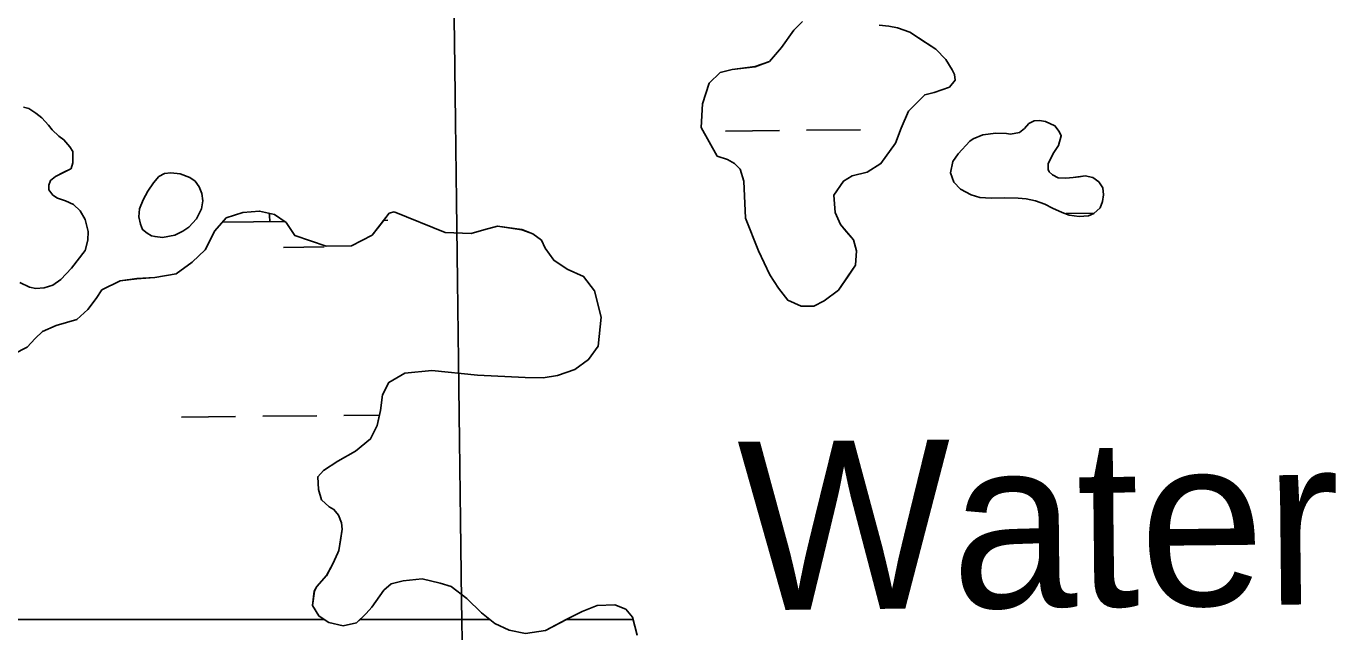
# Model space of a CAD drawing. Extents: x 3734862 to 3772949, y 391520 to 417239.
# Drawn here: x 3746560 to 3747336, y 411660 to 412019 of the extents above; entities that cross this region are included whole.
import ezdxf

# ---------------------------------------------------------------- set-up
doc = ezdxf.new("R2010")
doc.units = 0
for name, color, linetype in [('V-GRID-MAJR', 7, 'Continuous'), ('V-RIVR-IDEN', 7, 'Continuous'), ('V-TOPO-SHOR', 7, 'Continuous'), ('V-WETL-SWMP', 7, 'Continuous')]:
    doc.layers.add(name, color=color, linetype=linetype)

msp = doc.modelspace()

# ---------------------------------------------------------------- linework, layer by layer
at = {"layer": 'V-GRID-MAJR'}
msp.add_spline([(3747006.7490000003, 396956.275), (3746929.2090000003, 403013.981), (3746851.637, 409074.29000000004), (3746774.0640000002, 415134.602), (3746774.031, 415137.2)], degree=3, dxfattribs=at)
at = {"layer": 'V-TOPO-SHOR'}
for points in [[(3747020.242, 412021.503), (3747015.006, 412016.43200000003), (3747007.809, 412006.241), (3747000.645, 411997.922), (3746992.1580000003, 411994.781), (3746978.543, 411993.13), (3746971.486, 411991.371), (3746964.819, 411984.917), (3746960.873, 411972.799)], [(3747107.235, 411982.59500000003), (3747110.5840000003, 411986.756), (3747110.168, 411990.044), (3747108.81, 411992.878), (3747105.161, 411999.028), (3747099.17, 412005.217), (3747090.362, 412010.984), (3747083.872, 412015.308), (3747076.415, 412017.773), (3747071.2770000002, 412018.793), (3747065.663, 412019.354)], [(3746960.873, 411972.799), (3746960.1750000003, 411958.75200000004), (3746969.739, 411941.727), (3746975.799, 411939.753), (3746979.977, 411937.342), (3746983.202, 411934.00800000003), (3746985.4280000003, 411926.945), (3746986.475, 411904.902), (3746994.126, 411885.565), (3747000.924, 411871.397), (3747005.947, 411863.348), (3747011.454, 411856.229), (3747019.366, 411852.819), (3747026.859, 411852.69800000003), (3747033.003, 411855.87700000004), (3747041.544, 411862.3), (3747047.3030000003, 411870.641), (3747051.626, 411877.129), (3747052.2320000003, 411885.555), (3747050.465, 411892.145), (3747046.326, 411896.896), (3747042.648, 411901.175), (3747039.481, 411908.255), (3747038.713, 411918.577), (3747044.472, 411926.918), (3747049.6780000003, 411930.113), (3747058.6180000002, 411932.31), (3747066.666, 411937.332), (3747075.299, 411949.376), (3747078.721, 411958.224), (3747083.108, 411968.462), (3747092.637, 411978.147), (3747098.281, 411979.45900000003), (3747107.235, 411982.59500000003)], [(3746587.1890000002, 411875.212), (3746595.162, 411885.806), (3746596.72, 411891.826), (3746596.904, 411897.087), (3746595.2660000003, 411904.132), (3746592.2290000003, 411909.25200000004), (3746588.3910000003, 411913.018), (3746583.65, 411915.24), (3746578.9, 411916.879), (3746576.003, 411918.583), (3746573.715, 411921.739), (3746573.664, 411924.567), (3746574.682, 411927.281), (3746577.645, 411929.668), (3746582.167, 411931.936), (3746586.6890000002, 411934.201), (3746586.89, 411934.489), (3746588.014, 411937.787), (3746587.832, 411944.418), (3746586.122, 411947.177), (3746582.681, 411951.424), (3746579.693, 411953.618), (3746575.759, 411957.386), (3746573.463, 411960.153), (3746569.537, 411964.411), (3746566.074, 411967.292), (3746561.927, 411969.994), (3746558.724, 411970.825)], [(3747139.846, 411916.985), (3747147.935, 411916.852), (3747152.705, 411916.385), (3747158.241, 411915.126), (3747163.862, 411913.18), (3747168.311, 411910.868), (3747174.021, 411908.337), (3747178.282, 411906.706), (3747184.119, 411905.928), (3747189.585, 411906.327), (3747192.825, 411907.73600000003), (3747196.487, 411911.08900000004), (3747197.915, 411914.868), (3747198.468, 411918.855), (3747198.142, 411922.859), (3747195.764, 411926.504), (3747192.2970000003, 411929.09500000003), (3747187.632, 411929.951), (3747184.115, 411929.521), (3747180.498, 411928.995), (3747176.3000000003, 411928.577), (3747171.725, 411928.943), (3747168.339, 411930.559), (3747166.322, 411932.444), (3747165.661, 411933.721), (3747165.72, 411937.42600000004), (3747169.14, 411943.804), (3747171.841, 411948.049), (3747173.492, 411953.677), (3747172.27, 411956.329), (3747169.789, 411959.684), (3747164.272, 411962.211), (3747160.582, 411962.955), (3747157.555, 411962.711), (3747154.2120000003, 411961.009), (3747151.7260000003, 411958.029), (3747148.767, 411955.836), (3747143.389, 411954.851), (3747141.054, 411955.18), (3747134.818, 411955.379), (3747127.003, 411954.33900000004), (3747121.309, 411951.994), (3747119.435, 411950.658), (3747112.39, 411943.07300000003), (3747109.197, 411938.542), (3747107.821, 411931.83900000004), (3747109.779, 411926.349), (3747113.8030000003, 411922.18700000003), (3747120.086, 411918.867), (3747125.323, 411917.124), (3747131.944, 411916.723), (3747139.846, 411916.985)], [(3746641.006, 411893.441), (3746648.34, 411894.78500000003), (3746653.157, 411897.142), (3746656.704, 411899.52400000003), (3746661.1750000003, 411904.617), (3746664.193, 411910.417), (3746664.855, 411915.183), (3746664.343, 411919.578), (3746662.85, 411923.598), (3746660.464, 411926.855), (3746657.286, 411929.148), (3746651.568, 411931.192), (3746646.02, 411931.77), (3746642.21, 411931.346), (3746638.8680000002, 411929.646), (3746635.6890000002, 411925.992), (3746632.292, 411920.881), (3746629.574, 411915.75800000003), (3746627.44, 411910.43200000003), (3746627.071, 411905.75800000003), (3746627.975, 411901.357), (3746629.095, 411898.217), (3746631.884, 411896.028), (3746634.59, 411894.523), (3746636.629, 411894.001), (3746641.006, 411893.441)], [(3746778.224, 411908.744), (3746775.398, 411907.853), (3746771.089, 411902.30100000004), (3746765.344, 411894.898), (3746753.058, 411888.536), (3746738.059, 411888.313), (3746719.42, 411894.70900000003), (3746714.39, 411902.289), (3746707.437, 411907.087), (3746698.5670000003, 411909.107), (3746688.714, 411908.33), (3746678.822, 411905.211), (3746672.134, 411897.355), (3746666.33, 411886.204), (3746658.711, 411878.831), (3746649.227, 411871.956), (3746636.539, 411869.82), (3746625.75, 411869.06), (3746615.889, 411867.815), (3746605.023, 411862.367), (3746601.66, 411857.268), (3746596.8680000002, 411850.786), (3746590.2090000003, 411844.803), (3746577.967, 411841.254), (3746569.9420000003, 411837.635), (3746565.656, 411833.488), (3746560.8880000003, 411828.411), (3746552.856, 411824.325)], [(3746922.225, 411657.594), (3746919.589, 411668.413), (3746915.45, 411673.167), (3746908.929, 411675.616), (3746898.616, 411675.315), (3746889.654, 411671.715), (3746880.6750000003, 411667.174), (3746867.912, 411660.354), (3746856.171, 411658.67100000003), (3746846.361, 411660.705), (3746837.991, 411664.592), (3746830.127, 411670.81200000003), (3746821.363, 411679.389), (3746812.108, 411686.569), (3746805.579, 411688.549), (3746794.844, 411691.068), (3746783.578, 411689.846), (3746776.518, 411688.086), (3746772.242, 411684.408), (3746765.045, 411674.215), (3746761.707, 411670.523), (3746755.991, 411664.991), (3746747.998, 411663.248), (3746739.597, 411665.259), (3746733.5670000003, 411669.106), (3746729.918, 411675.25800000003), (3746730.9930000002, 411683.675), (3746732.443, 411686.462), (3746738.173, 411692.93), (3746742.036, 411699.895), (3746744.952, 411706.408), (3746745.446, 411707.80700000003), (3746746.48, 411713.881), (3746747.525, 411720.424), (3746747.117, 411724.18), (3746745.321, 411728.895), (3746742.562, 411732.221), (3746739.775, 411733.673), (3746735.159, 411737.965), (3746733.3850000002, 411744.085), (3746733.037, 411751.58900000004), (3746736.379, 411755.283), (3746744.903, 411760.768), (3746755.309, 411766.689), (3746764.333, 411774.039), (3746768.2090000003, 411781.942), (3746769.223, 411786.612), (3746770.2290000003, 411790.81200000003), (3746771.318, 411800.167), (3746775.164, 411807.55), (3746784.6240000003, 411813.021), (3746800.5840000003, 411814.634), (3746827.716, 411811.849), (3746855.811, 411810.452), (3746866.585, 411810.276), (3746875.041, 411811.54600000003), (3746885.4080000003, 411815.126), (3746893.471, 411821.086), (3746899.224, 411828.956), (3746900.912, 411846.268), (3746896.949, 411861.79600000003), (3746890.526, 411870.336), (3746880.757, 411874.712), (3746872.877, 411879.996), (3746867.838, 411887.107), (3746865.573, 411891.83), (3746860.4820000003, 411895.661), (3746853.9590000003, 411898.11100000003), (3746839.467, 411900.222), (3746831.466, 411898.01), (3746823.931, 411895.79000000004), (3746808.481, 411896.511), (3746778.224, 411908.744)], [(3746556.536, 411866.744), (3746562.244, 411864.02), (3746565.937, 411863.276), (3746570.913, 411863.586), (3746576.009, 411865.159), (3746580.742, 411868.495), (3746587.1890000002, 411875.212)]]:
    msp.add_lwpolyline(points, dxfattribs=at)
at = {"layer": 'V-WETL-SWMP'}
for p, q in [((3747020.2441844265, 412021.50682499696), (3747015.0072381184, 412016.4380437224)), ((3747015.0072381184, 412016.4380437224), (3747007.81133916, 412006.24645533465)), ((3747076.415099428, 412017.7774787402), (3747071.2771014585, 412018.79848701)), ((3747083.872104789, 412015.31250057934), (3747076.415099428, 412017.77747874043)), ((3747099.1711583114, 412005.2227186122), (3747083.872104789, 412015.31250057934)), ((3747007.81133916, 412006.24645533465), (3747000.6474243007, 411997.9288021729)), ((3747105.1621981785, 411999.0338810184), (3747099.1711583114, 412005.2227186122)), ((3747000.6474243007, 411997.9288021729), (3746992.1604684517, 411994.78698203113)), ((3747108.8112425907, 411992.88206193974), (3747105.1621981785, 411999.0338810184)), ((3746971.486540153, 411991.3762741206), (3746964.8216084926, 411984.92455251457)), ((3746978.544510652, 411993.1351539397), (3746971.486540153, 411991.3762741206)), ((3746992.1604684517, 411994.7869820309), (3746978.544510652, 411993.1351539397)), ((3747110.170263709, 411990.0491479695), (3747108.8112425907, 411992.88206193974)), ((3747110.585290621, 411986.762257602), (3747110.170263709, 411990.0491479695)), ((3746964.8216084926, 411984.92455251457), (3746960.8747190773, 411972.8060030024)), ((3747098.2833777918, 411979.4656127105), (3747107.23733274, 411982.59942918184)), ((3747107.23733274, 411982.59942918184), (3747110.585290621, 411986.762257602)), ((3746960.8747190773, 411972.8060030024), (3746960.1768392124, 411958.7594924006)), ((3747083.1085022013, 411968.4671195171), (3747092.638400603, 411978.1517056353)), ((3747092.6384006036, 411978.1517056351), (3747098.2833777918, 411979.4656127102)), ((3747078.723597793, 411958.23050892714), (3747083.1085022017, 411968.4671195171)), ((3746960.176839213, 411958.7594924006), (3746969.7399632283, 411941.73499760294)), ((3747022.6112061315, 411957.0453730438), (3747054.6093850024, 411957.38336489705)), ((3747075.299679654, 411949.38284240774), (3747078.723597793, 411958.23050892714)), ((3746974.613937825, 411956.53838526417), (3747006.612116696, 411956.8763771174)), ((3747066.668799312, 411937.3403298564), (3747075.299679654, 411949.38284240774)), ((3746969.7399632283, 411941.73499760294), (3746975.799967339, 411939.76101434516)), ((3746975.799967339, 411939.76101434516), (3746979.977979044, 411937.3500620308)), ((3746979.977979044, 411937.3500620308), (3746983.204000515, 411934.0171494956)), ((3746983.204000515, 411934.0171494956), (3746985.4310555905, 411926.9523738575)), ((3747058.619858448, 411932.3175707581), (3747066.668799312, 411937.3403298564)), ((3746985.4310555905, 411926.9523738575), (3746986.4772396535, 411904.9121236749)), ((3747038.715015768, 411918.5852116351), (3747044.473933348, 411926.92587587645)), ((3747044.473933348, 411926.92587587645), (3747049.6808955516, 411930.1207219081)), ((3747049.6808955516, 411930.1207219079), (3747058.619858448, 411932.3175707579)), ((3747039.484101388, 411908.2635604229), (3747038.715015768, 411918.5852116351)), ((3746678.825875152, 411905.22371250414), (3746672.1369554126, 411897.36703946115)), ((3746676.6320479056, 411902.64688634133), (3746713.3286613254, 411903.03450703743)), ((3746688.7168282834, 411908.342521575), (3746678.825875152, 411905.22371250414)), ((3746698.570801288, 411909.11841160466), (3746688.7168282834, 411908.342521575)), ((3746707.4407999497, 411907.09940615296), (3746698.570801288, 411909.11841160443)), ((3746714.391826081, 411902.30051260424), (3746707.4407999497, 411907.09940615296)), ((3746775.399652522, 411907.8648055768), (3746765.3477828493, 411894.9083364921)), ((3746772.1341191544, 411903.65566006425), (3746774.569740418, 411903.68138715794)), ((3746778.2266391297, 411908.75575102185), (3746775.399652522, 411907.8648055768)), ((3746808.483679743, 411896.5219164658), (3746778.2266391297, 411908.75575102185)), ((3746986.4772396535, 411904.9121236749), (3746994.1283871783, 411885.57472464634)), ((3747042.649154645, 411901.1837773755), (3747039.484101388, 411908.2635604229)), ((3747176.3678912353, 411907.783397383), (3747193.0694192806, 411907.95981306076)), ((3746672.1369554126, 411897.36703946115), (3746666.33206168, 411886.2154723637)), ((3746719.422879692, 411894.7207310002), (3746714.391826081, 411902.30051260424)), ((3746823.9346537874, 411895.80081073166), (3746808.483679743, 411896.5219164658)), ((3746831.468619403, 411898.02067066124), (3746823.9346537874, 411895.80081073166)), ((3746839.470584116, 411900.232526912), (3746831.468619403, 411898.02067066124)), ((3746853.9625718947, 411898.1214771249), (3746839.470584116, 411900.232526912)), ((3746860.4835790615, 411895.67250632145), (3746853.9625718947, 411898.1214771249)), ((3746865.575600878, 411891.84059519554), (3746860.4835790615, 411895.67250632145)), ((3747050.4672147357, 411892.153022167), (3747042.649154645, 411901.1837773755)), ((3746712.7363878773, 411887.5966543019), (3746736.73502203, 411887.8501481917)), ((3746738.061895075, 411888.324793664), (3746719.422879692, 411894.7207310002)), ((3746753.0608620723, 411888.5486592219), (3746738.061895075, 411888.324793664)), ((3746765.3477828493, 411894.9083364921), (3746753.0608620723, 411888.5486592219)), ((3746867.8416360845, 411887.1177386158), (3746865.575600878, 411891.84059519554)), ((3747052.234266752, 411885.563234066), (3747050.467214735, 411892.153022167)), ((3746666.33206168, 411886.2154723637), (3746658.7141397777, 411878.84279051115)), ((3746872.8796857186, 411880.0069408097), (3746867.8416360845, 411887.1177386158)), ((3746880.759714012, 411874.7240560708), (3746872.8796857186, 411880.00694080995)), ((3746994.1283871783, 411885.57472464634), (3747000.9264927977, 411871.40615490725)), ((3747051.6283391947, 411877.1385291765), (3747052.2342667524, 411885.563234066)), ((3746649.23021753, 411871.9691072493), (3746636.5432618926, 411869.8332879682)), ((3746658.7141397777, 411878.84279051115), (3746649.23021753, 411871.9691072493)), ((3746890.529730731, 411870.34712417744), (3746880.759714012, 411874.7240560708)), ((3747047.3054029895, 411870.6497890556), (3747051.6283391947, 411877.1385291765)), ((3746615.8923216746, 411867.82753150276), (3746605.025390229, 411862.38181077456)), ((3746625.753290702, 411869.07240533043), (3746615.8923216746, 411867.82753150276)), ((3746636.5432618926, 411869.8332879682), (3746625.753290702, 411869.07240533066)), ((3746896.950789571, 411861.80736387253), (3746890.529730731, 411870.34712417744)), ((3747000.9264927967, 411871.40615490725), (3747005.94955038, 411863.35838947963)), ((3747041.54648541, 411862.3091248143), (3747047.3054029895, 411870.6497890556)), ((3746601.6624402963, 411857.2820147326), (3746596.870505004, 411850.80027833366)), ((3746605.025390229, 411862.38181077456), (3746601.6624402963, 411857.2820147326)), ((3746900.9149125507, 411846.27986485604), (3746896.9507895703, 411861.80736387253)), ((3747005.94955038, 411863.35838947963), (3747011.4565991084, 411856.2395879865)), ((3747011.4565991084, 411856.2395879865), (3747019.3676115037, 411852.8306384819)), ((3747033.006557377, 411855.8884179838), (3747041.54648541, 411862.3091248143)), ((3746596.870505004, 411850.80027833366), (3746590.2125693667, 411844.81754052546)), ((3747019.3676115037, 411852.8306384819), (3747026.862596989, 411852.70857935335)), ((3747026.862596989, 411852.7085793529), (3747033.006557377, 411855.8884179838)), ((3746577.9706247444, 411841.26876611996), (3746569.945671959, 411837.6509584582)), ((3746590.2125693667, 411844.81754052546), (3746577.9706247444, 411841.2687661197)), ((3746899.2260623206, 411828.9694749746), (3746900.914912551, 411846.27986485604)), ((3746565.660715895, 411833.503137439), (3746560.8917686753, 411828.4273524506)), ((3746569.945671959, 411837.6509584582), (3746565.660715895, 411833.503137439)), ((3746560.8917686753, 411828.4273524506), (3746552.8588198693, 411824.34056099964)), ((3746893.4751407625, 411821.09779452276), (3746899.2260623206, 411828.9694749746)), ((3746885.411207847, 411815.13806780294), (3746893.4751407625, 411821.097794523)), ((3746775.167500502, 411807.5652599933), (3746784.628434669, 411813.0339918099)), ((3746784.628434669, 411813.0339918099), (3746800.587387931, 411814.6478014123)), ((3746800.587387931, 411814.6478014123), (3746827.7203551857, 411811.8626680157)), ((3746827.7203551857, 411811.8626680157), (3746855.813308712, 411810.46647869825)), ((3746855.813308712, 411810.46647869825), (3746866.5882878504, 411810.2903937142)), ((3746866.5882878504, 411810.29039371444), (3746875.044259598, 411811.55827862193)), ((3746875.044259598, 411811.5582786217), (3746885.411207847, 411815.13806780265)), ((3746771.322570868, 411800.18154663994), (3746775.167500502, 411807.5652599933)), ((3746770.2326521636, 411790.8278778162), (3746771.322570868, 411800.18154663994)), ((3746652.3889797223, 411786.9543473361), (3746684.387158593, 411787.29233918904)), ((3746700.386248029, 411787.4613351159), (3746732.3844269, 411787.79932696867)), ((3746748.3835163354, 411787.9683228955), (3746769.632916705, 411788.1927770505)), ((3746768.2137313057, 411781.957200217), (3746770.2326521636, 411790.8278778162)), ((3746764.3358061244, 411774.0545050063), (3746768.2137313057, 411781.957200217)), ((3746755.312886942, 411766.7048342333), (3746764.3358061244, 411774.0545050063)), ((3746744.9069585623, 411760.78312599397), (3746755.312886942, 411766.7048342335)), ((3746736.3830225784, 411755.29938677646), (3746744.9069585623, 411760.78312599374)), ((3746733.0420607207, 411751.6055421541), (3746736.3830225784, 411755.29938677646)), ((3746733.3891234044, 411744.10179751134), (3746733.0420607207, 411751.6055421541)), ((3746735.1631714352, 411737.9819931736), (3746733.3891234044, 411744.10179751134)), ((3746739.7791981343, 411733.6891019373), (3746735.1631714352, 411737.9819931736)), ((3746742.56720462, 411732.2371283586), (3746739.7791981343, 411733.6891019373)), ((3746745.324226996, 411728.9122195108), (3746742.56720462, 411732.2371283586)), ((3746747.1222631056, 411724.19736661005), (3746745.324226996, 411728.9122195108)), ((3746745.4494049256, 411707.82394434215), (3746747.5292939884, 411720.44249241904)), ((3746747.5292939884, 411720.44249241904), (3746747.1222631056, 411724.19736661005)), ((3746742.0394788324, 411699.9142454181), (3746744.957417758, 411706.4259966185)), ((3746744.957417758, 411706.4259966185), (3746745.4494049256, 411707.82394434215)), ((3746738.177545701, 411692.9485178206), (3746742.0394788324, 411699.9142454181)), ((3746730.9976387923, 411683.69389704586), (3746732.4486122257, 411686.48178882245)), ((3746732.448612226, 411686.48178882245), (3746738.177545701, 411692.9485178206)), ((3746729.9227121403, 411675.27719584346), (3746730.9976387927, 411683.69389704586)), ((3746733.5717565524, 411669.1253767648), (3746729.9227121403, 411675.27719584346)), ((3745907.4964876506, 411667.0364287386), (3746736.8567674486, 411667.02942115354)), ((3746736.8567674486, 411667.0294211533), (3746733.5717565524, 411669.1253767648))]:
    msp.add_line(p, q, dxfattribs=at)
for points in [[(3746558.723, 411970.825), (3746561.926, 411969.993), (3746566.074, 411967.293), (3746569.537, 411964.41000000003), (3746573.464, 411960.153), (3746575.759, 411957.386), (3746579.694, 411953.618), (3746582.681, 411951.424), (3746586.1210000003, 411947.17600000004), (3746587.8310000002, 411944.418), (3746588.015, 411937.786), (3746586.889, 411934.49), (3746586.6890000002, 411934.201), (3746577.646, 411929.669), (3746574.682, 411927.28), (3746573.663, 411924.567), (3746573.715, 411921.739), (3746576.003, 411918.582), (3746578.9, 411916.878), (3746583.65, 411915.24), (3746588.3910000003, 411913.018), (3746592.2290000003, 411909.251), (3746595.265, 411904.132), (3746596.904, 411897.086), (3746596.721, 411891.825), (3746595.161, 411885.806), (3746587.1890000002, 411875.213), (3746580.742, 411868.494), (3746576.008, 411865.159), (3746570.913, 411863.585), (3746565.937, 411863.276), (3746562.244, 411864.01900000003), (3746556.537, 411866.744)], [(3746922.225, 411657.593), (3746919.932, 411667.01), (3746880.369, 411667.01), (3746867.912, 411660.354), (3746856.17, 411658.67100000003), (3746846.362, 411660.705), (3746837.991, 411664.591), (3746834.932, 411667.01), (3746758.077, 411667.01), (3746755.992, 411664.992), (3746747.998, 411663.248), (3746739.596, 411665.259), (3746736.852, 411667.01), (3745907.49, 411667.01)]]:
    msp.add_lwpolyline(points, dxfattribs=at)
for points in [[(3747139.846, 411916.985), (3747131.9450000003, 411916.724), (3747125.323, 411917.125), (3747120.0870000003, 411918.868), (3747113.804, 411922.18700000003), (3747109.778, 411926.348), (3747107.8200000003, 411931.83900000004), (3747109.197, 411938.543), (3747112.39, 411943.07300000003), (3747119.436, 411950.659), (3747121.31, 411951.994), (3747127.002, 411954.338), (3747134.818, 411955.38), (3747141.054, 411955.181), (3747143.3880000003, 411954.85000000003), (3747148.7660000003, 411955.835), (3747151.727, 411958.029), (3747154.213, 411961.01), (3747157.555, 411962.711), (3747160.5810000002, 411962.954), (3747164.273, 411962.211), (3747169.789, 411959.684), (3747172.269, 411956.329), (3747173.4930000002, 411953.677), (3747171.841, 411948.049), (3747169.14, 411943.804), (3747165.721, 411937.42600000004), (3747165.661, 411933.722), (3747166.322, 411932.444), (3747168.339, 411930.559), (3747171.725, 411928.944), (3747176.301, 411928.577), (3747180.4990000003, 411928.995), (3747187.632, 411929.951), (3747192.2970000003, 411929.09500000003), (3747195.764, 411926.504), (3747198.142, 411922.858), (3747198.467, 411918.856), (3747197.914, 411914.868), (3747196.488, 411911.08900000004), (3747192.826, 411907.737), (3747189.586, 411906.328), (3747184.12, 411905.929), (3747178.2830000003, 411906.707), (3747174.02, 411908.336), (3747168.31, 411910.867), (3747163.863, 411913.181), (3747158.241, 411915.125), (3747152.705, 411916.386), (3747147.935, 411916.853)], [(3746641.007, 411893.442), (3746636.629, 411894.001), (3746634.59, 411894.522), (3746631.8850000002, 411896.028), (3746629.094, 411898.218), (3746627.975, 411901.356), (3746627.072, 411905.75800000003), (3746627.441, 411910.431), (3746629.575, 411915.75800000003), (3746632.291, 411920.881), (3746635.6890000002, 411925.992), (3746638.8680000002, 411929.645), (3746642.21, 411931.34500000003), (3746646.019, 411931.77), (3746651.5670000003, 411931.192), (3746657.285, 411929.14900000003), (3746660.465, 411926.855), (3746662.849, 411923.599), (3746664.343, 411919.578), (3746664.856, 411915.183), (3746664.194, 411910.417), (3746661.174, 411904.617), (3746656.704, 411899.523), (3746653.156, 411897.143), (3746648.34, 411894.78500000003)], [(3746758.077, 411667.01), (3746834.932, 411667.01), (3746830.126, 411670.811), (3746821.363, 411679.389), (3746812.108, 411686.569), (3746805.58, 411688.55), (3746794.843, 411691.068), (3746783.577, 411689.846), (3746776.519, 411688.087), (3746772.242, 411684.408), (3746765.046, 411674.216), (3746761.7060000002, 411670.522)], [(3746919.932, 411667.01), (3746919.59, 411668.414), (3746915.45, 411673.167), (3746908.929, 411675.617), (3746898.615, 411675.316), (3746889.653, 411671.71400000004), (3746880.676, 411667.174), (3746880.369, 411667.01)]]:
    msp.add_lwpolyline(points, close=True, dxfattribs=at)
msp.add_arc((3746669.3277746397, 411903.04455396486), 35.246287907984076, 359.83337639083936, 7.797025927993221, dxfattribs=at)

# ---------------------------------------------------------------- texts
at = {"layer": 'V-RIVR-IDEN'}
msp.add_text('Water', height=99.99980199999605, rotation=0.5999999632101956, dxfattribs=at).set_placement((3746982.4613312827, 411672.36399226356))

doc.saveas('drawing.dxf')
